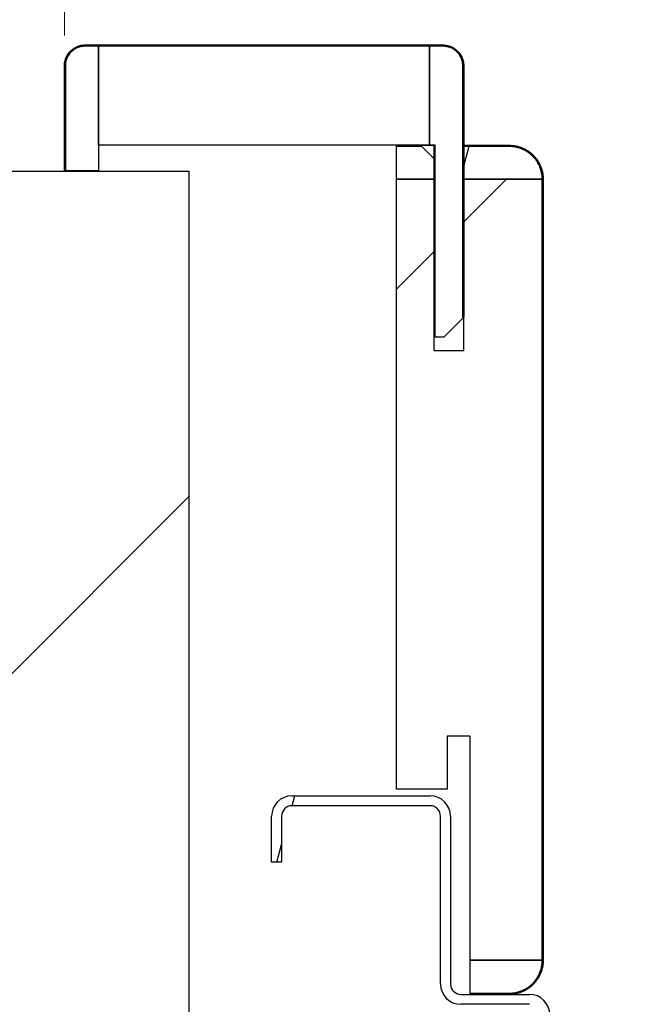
# Model space of a CAD drawing. Header units: millimetres. Extents: x -8500 to 4200, y 0 to 5940.
# Tile 272 of 290: x 286 to 380, y 2659 to 2808. Entities that reach past the tile are written whole.
import ezdxf

# ---------------------------------------------------------------- set-up
doc = ezdxf.new("R2010")
doc.units = ezdxf.units.MM
doc.layers.get('Defpoints').update_dxf_attribs({"color": 250})
doc.layers.add('1', color=250, linetype='Continuous')
doc.layers.add('152', color=250, linetype='Continuous')
doc.styles.add('Times New Roman', font='times.ttf')
doc.dimstyles.get("Standard").update_dxf_attribs({"dimtxt": 0.18, "dimasz": 0.18, "dimexe": 0.18, "dimexo": 0.0625, "dimgap": 0.09, "dimtad": 0, "dimtih": 1, "dimtoh": 1, "dimdec": 4, "dimzin": 0, "dimdsep": 46, "dimtxsty": 'Standard', "dimcen": 0.09, "dimadec": 0, "dimazin": 0, "dimtfac": 1, "dimtdec": 4, "dimtofl": 0, "dimtmove": 0, "dimatfit": 3, "dimfxl": 1, "dimtolj": 1, "dimtzin": 0, "dimarcsym": 0})

# ---------------------------------------------------------------- blocks, each defined once
blk = doc.blocks.new('*D19')
at = {"layer": '1', "linetype": 'Continuous', "lineweight": 13, "transparency": 16777216}
for p, q in [((292.56, 2805.69), (292.56, 2926.27)), ((1343.16, 2808.38), (1343.16, 2926.27))]:
    blk.add_line(p, q, dxfattribs=at)
at = {"layer": '1', "color": 0, "linetype": 'Continuous', "lineweight": 13, "transparency": 16777216}
blk.add_line((342.56, 2901.27), (1293.16, 2901.27), dxfattribs=at)
at = {"layer": '1', "color": 0, "linetype": 'Continuous', "lineweight": 70, "transparency": 16777216}
for points in [[(342.56, 2909.6), (342.56, 2892.94), (292.56, 2901.27)], [(1293.16, 2909.6), (1293.16, 2892.94), (1343.16, 2901.27)]]:
    blk.add_solid(points, dxfattribs=at)
at = {"layer": 'Defpoints', "color": 0, "linetype": 'Continuous', "lineweight": 70, "transparency": 16777216}
for p in [(1343.16, 2901.27), (1343.16, 2796.38), (292.56, 2793.69)]:
    blk.add_point(p, dxfattribs=at)
at = {"layer": '1', "linetype": 'Continuous', "lineweight": -3, "transparency": 16777216, "insert": (776.64, 2962.16), "char_height": 40, "attachment_point": 1, "style": 'Times New Roman'}
blk.add_mtext('\\A1;Sz2', dxfattribs=at)

msp = doc.modelspace()

# ---------------------------------------------------------------- hatches: boundary and pattern name
at = {"layer": '152', "linetype": 'Continuous', "lineweight": -3}
h = msp.add_hatch(dxfattribs=at)
h.set_pattern_fill('ANSI31', color=256, scale=30, angle=89.954, style=0)
edge = h.paths.add_edge_path(flags=0)
edge.add_line((352.71, 2763.12), (352.71, 2801.12))
edge.add_line((352.86, 2801.12), (352.86, 2763.12))
edge = h.paths.add_edge_path(flags=0)
edge.add_spline(control_points=[(352.71, 2801.12), (352.71, 2801.22), (352.71, 2801.32), (352.69, 2801.51), (352.66, 2801.71), (352.61, 2801.9), (352.58, 2802.02), (352.57, 2802.04), (352.55, 2802.09), (352.55, 2802.11), (352.52, 2802.18), (352.5, 2802.22), (352.45, 2802.36), (352.36, 2802.54), (352.26, 2802.71), (352.18, 2802.83), (352.14, 2802.89), (352.1, 2802.95), (352.06, 2802.99), (352.05, 2803.01), (351.97, 2803.1), (351.84, 2803.25), (351.62, 2803.44), (351.46, 2803.56), (351.36, 2803.63), (351.34, 2803.64), (351.3, 2803.67), (351.28, 2803.68), (351.22, 2803.72), (351.17, 2803.74), (351.04, 2803.81), (350.87, 2803.9), (350.68, 2803.96), (350.54, 2804.01), (350.49, 2804.02), (350.4, 2804.04), (350.35, 2804.05), (350.2, 2804.08), (350.01, 2804.11), (349.81, 2804.12), (349.71, 2804.12)], knot_values=[0, 0, 0, 0, 0.0625, 0.0625, 0.125, 0.1875, 0.1875, 0.203125, 0.203125, 0.21875, 0.21875, 0.25, 0.25, 0.3125, 0.375, 0.375, 0.40625, 0.421875, 0.421875, 0.4375, 0.4375, 0.5, 0.5625, 0.625, 0.625, 0.640625, 0.640625, 0.65625, 0.65625, 0.6875, 0.6875, 0.75, 0.8125, 0.8125, 0.84375, 0.84375, 0.875, 0.875, 0.9375, 1, 1, 1, 1], degree=3, periodic=0)
edge.add_spline(control_points=[(349.71, 2804.27), (349.82, 2804.27), (350.02, 2804.26), (350.23, 2804.23), (350.38, 2804.2), (350.43, 2804.19), (350.53, 2804.16), (350.58, 2804.15), (350.73, 2804.11), (350.92, 2804.04), (351.11, 2803.95), (351.25, 2803.88), (351.29, 2803.85), (351.36, 2803.81), (351.38, 2803.8), (351.42, 2803.77), (351.44, 2803.75), (351.55, 2803.68), (351.72, 2803.56), (351.95, 2803.35), (352.08, 2803.2), (352.17, 2803.1), (352.18, 2803.08), (352.21, 2803.04), (352.26, 2802.98), (352.31, 2802.91), (352.39, 2802.78), (352.5, 2802.61), (352.58, 2802.42), (352.64, 2802.28), (352.66, 2802.23), (352.69, 2802.16), (352.7, 2802.13), (352.71, 2802.08), (352.72, 2802.06), (352.76, 2801.94), (352.81, 2801.74), (352.84, 2801.53), (352.86, 2801.33), (352.86, 2801.23), (352.86, 2801.12)], knot_values=[0, 0, 0, 0, 0.0625, 0.125, 0.125, 0.15625, 0.15625, 0.1875, 0.1875, 0.25, 0.3125, 0.3125, 0.34375, 0.34375, 0.359375, 0.359375, 0.375, 0.375, 0.4375, 0.5, 0.5625, 0.5625, 0.578125, 0.578125, 0.59375, 0.625, 0.625, 0.6875, 0.75, 0.75, 0.78125, 0.78125, 0.796875, 0.796875, 0.8125, 0.8125, 0.875, 0.9375, 0.9375, 1, 1, 1, 1], degree=3, periodic=0)
edge = h.paths.add_edge_path(flags=0)
edge.add_line((349.71, 2804.12), (295.71, 2804.12))
edge.add_line((295.71, 2804.27), (349.71, 2804.27))
edge = h.paths.add_edge_path(flags=0)
edge.add_spline(control_points=[(292.56, 2801.12), (292.56, 2801.23), (292.57, 2801.43), (292.6, 2801.64), (292.63, 2801.79), (292.65, 2801.84), (292.67, 2801.94), (292.69, 2801.99), (292.73, 2802.14), (292.8, 2802.33), (292.89, 2802.52), (292.96, 2802.65), (292.99, 2802.7), (293.03, 2802.77), (293.04, 2802.79), (293.07, 2802.83), (293.08, 2802.85), (293.15, 2802.96), (293.28, 2803.13), (293.48, 2803.35), (293.64, 2803.49), (293.74, 2803.57), (293.76, 2803.59), (293.8, 2803.62), (293.86, 2803.67), (293.92, 2803.71), (294.05, 2803.8), (294.23, 2803.91), (294.41, 2803.99), (294.56, 2804.05), (294.6, 2804.07), (294.68, 2804.1), (294.7, 2804.11), (294.75, 2804.12), (294.78, 2804.13), (294.9, 2804.17), (295.1, 2804.22), (295.3, 2804.25), (295.51, 2804.27), (295.61, 2804.27), (295.71, 2804.27)], knot_values=[0, 0, 0, 0, 0.0625, 0.125, 0.125, 0.15625, 0.15625, 0.1875, 0.1875, 0.25, 0.3125, 0.3125, 0.34375, 0.34375, 0.359375, 0.359375, 0.375, 0.375, 0.4375, 0.5, 0.5625, 0.5625, 0.578125, 0.578125, 0.59375, 0.625, 0.625, 0.6875, 0.75, 0.75, 0.78125, 0.78125, 0.796875, 0.796875, 0.8125, 0.8125, 0.875, 0.9375, 0.9375, 1, 1, 1, 1], degree=3, periodic=0)
edge.add_spline(control_points=[(295.71, 2804.12), (295.61, 2804.12), (295.52, 2804.12), (295.32, 2804.1), (295.13, 2804.07), (294.94, 2804.02), (294.82, 2803.99), (294.8, 2803.98), (294.75, 2803.96), (294.73, 2803.96), (294.66, 2803.93), (294.61, 2803.91), (294.47, 2803.86), (294.3, 2803.77), (294.13, 2803.67), (294.01, 2803.59), (293.95, 2803.55), (293.89, 2803.5), (293.85, 2803.47), (293.83, 2803.46), (293.74, 2803.38), (293.59, 2803.25), (293.39, 2803.03), (293.28, 2802.87), (293.21, 2802.77), (293.19, 2802.75), (293.17, 2802.71), (293.15, 2802.69), (293.12, 2802.62), (293.09, 2802.58), (293.02, 2802.45), (292.94, 2802.27), (292.87, 2802.09), (292.83, 2801.95), (292.82, 2801.9), (292.79, 2801.81), (292.78, 2801.76), (292.75, 2801.61), (292.72, 2801.42), (292.71, 2801.22), (292.71, 2801.12)], knot_values=[0, 0, 0, 0, 0.0625, 0.0625, 0.125, 0.1875, 0.1875, 0.203125, 0.203125, 0.21875, 0.21875, 0.25, 0.25, 0.3125, 0.375, 0.375, 0.40625, 0.421875, 0.421875, 0.4375, 0.4375, 0.5, 0.5625, 0.625, 0.625, 0.640625, 0.640625, 0.65625, 0.65625, 0.6875, 0.6875, 0.75, 0.8125, 0.8125, 0.84375, 0.84375, 0.875, 0.875, 0.9375, 1, 1, 1, 1], degree=3, periodic=0)
edge = h.paths.add_edge_path(flags=0)
edge.add_line((292.56, 2785.27), (292.56, 2801.12))
edge.add_line((292.71, 2801.12), (292.71, 2785.27))
h = msp.add_hatch(dxfattribs=at)
h.set_pattern_fill('ANSI31', color=256, scale=30, angle=59.97, style=0)
edge = h.paths.add_edge_path(flags=0)
edge.add_line((364.71, 2665.97), (364.71, 2783.97))
edge.add_line((364.86, 2783.97), (364.86, 2665.97))
edge = h.paths.add_edge_path(flags=0)
edge.add_line((359.71, 2660.82), (353.86, 2660.82))
edge.add_line((353.86, 2660.97), (359.71, 2660.97))
edge = h.paths.add_edge_path(flags=0)
edge.add_spline(control_points=[(359.71, 2660.97), (359.88, 2660.97), (360.21, 2660.99), (360.53, 2661.04), (360.77, 2661.09), (360.85, 2661.1), (361.01, 2661.14), (361.09, 2661.17), (361.33, 2661.24), (361.63, 2661.35), (361.93, 2661.49), (362.15, 2661.6), (362.22, 2661.64), (362.32, 2661.71), (362.36, 2661.73), (362.43, 2661.77), (362.46, 2661.79), (362.63, 2661.91), (362.89, 2662.1), (363.14, 2662.32), (363.37, 2662.55), (363.48, 2662.67), (363.61, 2662.83), (363.63, 2662.87), (363.68, 2662.93), (363.71, 2662.96), (363.78, 2663.06), (363.83, 2663.13), (363.96, 2663.33), (364.13, 2663.61), (364.27, 2663.91), (364.36, 2664.13), (364.39, 2664.21), (364.44, 2664.33), (364.45, 2664.37), (364.47, 2664.44), (364.49, 2664.48), (364.55, 2664.68), (364.63, 2665), (364.67, 2665.32), (364.71, 2665.64), (364.71, 2665.81), (364.71, 2665.97)], knot_values=[0, 0, 0, 0, 0.0625, 0.125, 0.125, 0.15625, 0.15625, 0.1875, 0.1875, 0.25, 0.3125, 0.3125, 0.34375, 0.34375, 0.359375, 0.359375, 0.375, 0.375, 0.4375, 0.5, 0.5, 0.5625, 0.5625, 0.578125, 0.578125, 0.59375, 0.59375, 0.625, 0.625, 0.6875, 0.75, 0.75, 0.78125, 0.78125, 0.796875, 0.796875, 0.8125, 0.8125, 0.875, 0.9375, 0.9375, 1, 1, 1, 1], degree=3, periodic=0)
edge.add_spline(control_points=[(364.86, 2665.97), (364.86, 2665.8), (364.86, 2665.63), (364.82, 2665.3), (364.77, 2664.97), (364.69, 2664.64), (364.63, 2664.44), (364.62, 2664.4), (364.59, 2664.32), (364.58, 2664.28), (364.53, 2664.16), (364.5, 2664.08), (364.41, 2663.85), (364.26, 2663.54), (364.09, 2663.25), (363.95, 2663.04), (363.9, 2662.98), (363.83, 2662.87), (363.8, 2662.84), (363.75, 2662.77), (363.72, 2662.74), (363.59, 2662.58), (363.48, 2662.45), (363.24, 2662.21), (362.99, 2661.99), (362.72, 2661.79), (362.54, 2661.67), (362.51, 2661.65), (362.44, 2661.6), (362.4, 2661.58), (362.29, 2661.51), (362.22, 2661.47), (362, 2661.35), (361.69, 2661.21), (361.38, 2661.09), (361.13, 2661.02), (361.05, 2661), (360.89, 2660.96), (360.81, 2660.94), (360.56, 2660.89), (360.22, 2660.84), (359.88, 2660.82), (359.71, 2660.82)], knot_values=[0, 0, 0, 0, 0.0625, 0.0625, 0.125, 0.1875, 0.1875, 0.203125, 0.203125, 0.21875, 0.21875, 0.25, 0.25, 0.3125, 0.375, 0.375, 0.40625, 0.40625, 0.421875, 0.421875, 0.4375, 0.4375, 0.5, 0.5, 0.5625, 0.625, 0.625, 0.640625, 0.640625, 0.65625, 0.65625, 0.6875, 0.6875, 0.75, 0.8125, 0.8125, 0.84375, 0.84375, 0.875, 0.875, 0.9375, 1, 1, 1, 1], degree=3, periodic=0)
edge = h.paths.add_edge_path(flags=0)
edge.add_spline(control_points=[(364.71, 2783.97), (364.71, 2784.14), (364.7, 2784.47), (364.65, 2784.79), (364.6, 2785.03), (364.58, 2785.11), (364.54, 2785.27), (364.52, 2785.35), (364.45, 2785.59), (364.34, 2785.89), (364.2, 2786.19), (364.08, 2786.4), (364.04, 2786.47), (363.98, 2786.58), (363.96, 2786.62), (363.91, 2786.69), (363.89, 2786.72), (363.78, 2786.89), (363.58, 2787.15), (363.36, 2787.39), (363.13, 2787.62), (363.01, 2787.73), (362.85, 2787.86), (362.82, 2787.89), (362.76, 2787.94), (362.72, 2787.97), (362.62, 2788.04), (362.56, 2788.09), (362.35, 2788.22), (362.07, 2788.39), (361.78, 2788.53), (361.55, 2788.62), (361.47, 2788.65), (361.36, 2788.69), (361.32, 2788.71), (361.24, 2788.73), (361.2, 2788.75), (361.01, 2788.81), (360.69, 2788.88), (360.37, 2788.93), (360.04, 2788.96), (359.88, 2788.97), (359.71, 2788.97)], knot_values=[0, 0, 0, 0, 0.0625, 0.125, 0.125, 0.15625, 0.15625, 0.1875, 0.1875, 0.25, 0.3125, 0.3125, 0.34375, 0.34375, 0.359375, 0.359375, 0.375, 0.375, 0.4375, 0.5, 0.5, 0.5625, 0.5625, 0.578125, 0.578125, 0.59375, 0.59375, 0.625, 0.625, 0.6875, 0.75, 0.75, 0.78125, 0.78125, 0.796875, 0.796875, 0.8125, 0.8125, 0.875, 0.9375, 0.9375, 1, 1, 1, 1], degree=3, periodic=0)
edge.add_spline(control_points=[(359.71, 2789.12), (359.88, 2789.12), (360.05, 2789.11), (360.39, 2789.08), (360.72, 2789.03), (361.04, 2788.95), (361.25, 2788.89), (361.29, 2788.88), (361.37, 2788.85), (361.41, 2788.84), (361.53, 2788.79), (361.61, 2788.76), (361.84, 2788.67), (362.14, 2788.52), (362.43, 2788.35), (362.64, 2788.21), (362.71, 2788.16), (362.81, 2788.09), (362.85, 2788.06), (362.91, 2788.01), (362.95, 2787.98), (363.11, 2787.85), (363.24, 2787.73), (363.47, 2787.5), (363.7, 2787.25), (363.9, 2786.98), (364.02, 2786.8), (364.04, 2786.77), (364.09, 2786.7), (364.11, 2786.66), (364.17, 2786.55), (364.21, 2786.48), (364.33, 2786.25), (364.48, 2785.95), (364.59, 2785.63), (364.66, 2785.39), (364.69, 2785.31), (364.73, 2785.15), (364.75, 2785.06), (364.8, 2784.81), (364.85, 2784.48), (364.86, 2784.14), (364.86, 2783.97)], knot_values=[0, 0, 0, 0, 0.0625, 0.0625, 0.125, 0.1875, 0.1875, 0.203125, 0.203125, 0.21875, 0.21875, 0.25, 0.25, 0.3125, 0.375, 0.375, 0.40625, 0.40625, 0.421875, 0.421875, 0.4375, 0.4375, 0.5, 0.5, 0.5625, 0.625, 0.625, 0.640625, 0.640625, 0.65625, 0.65625, 0.6875, 0.6875, 0.75, 0.8125, 0.8125, 0.84375, 0.84375, 0.875, 0.875, 0.9375, 1, 1, 1, 1], degree=3, periodic=0)
edge = h.paths.add_edge_path(flags=0)
edge.add_line((359.71, 2788.97), (352.86, 2788.97))
edge.add_line((352.86, 2789.12), (359.71, 2789.12))
h = msp.add_hatch(dxfattribs=at)
h.set_pattern_fill('ANSI31', color=256, scale=30, angle=29.985, style=0)
edge = h.paths.add_edge_path(flags=0)
edge.add_line((352.86, 2783.97), (352.86, 2788.97))
edge.add_line((352.86, 2788.97), (359.71, 2788.97))
edge.add_spline(control_points=[(359.71, 2788.97), (359.88, 2788.97), (360.21, 2788.96), (360.53, 2788.91), (360.77, 2788.86), (360.85, 2788.84), (361.01, 2788.8), (361.09, 2788.78), (361.33, 2788.71), (361.63, 2788.6), (361.93, 2788.46), (362.15, 2788.34), (362.22, 2788.3), (362.32, 2788.24), (362.36, 2788.22), (362.43, 2788.17), (362.46, 2788.15), (362.63, 2788.04), (362.89, 2787.84), (363.14, 2787.62), (363.37, 2787.39), (363.48, 2787.27), (363.61, 2787.11), (363.63, 2787.08), (363.68, 2787.01), (363.71, 2786.98), (363.78, 2786.88), (363.83, 2786.81), (363.96, 2786.61), (364.13, 2786.33), (364.27, 2786.04), (364.36, 2785.81), (364.39, 2785.73), (364.44, 2785.62), (364.45, 2785.58), (364.47, 2785.5), (364.49, 2785.46), (364.55, 2785.26), (364.63, 2784.95), (364.67, 2784.63), (364.71, 2784.3), (364.71, 2784.14), (364.71, 2783.97)], knot_values=[0, 0, 0, 0, 0.0625, 0.125, 0.125, 0.15625, 0.15625, 0.1875, 0.1875, 0.25, 0.3125, 0.3125, 0.34375, 0.34375, 0.359375, 0.359375, 0.375, 0.375, 0.4375, 0.5, 0.5, 0.5625, 0.5625, 0.578125, 0.578125, 0.59375, 0.59375, 0.625, 0.625, 0.6875, 0.75, 0.75, 0.78125, 0.78125, 0.796875, 0.796875, 0.8125, 0.8125, 0.875, 0.9375, 0.9375, 1, 1, 1, 1], degree=3, periodic=0)
edge.add_line((364.71, 2783.97), (352.86, 2783.97))
h = msp.add_hatch(dxfattribs=at)
h.set_pattern_fill('ANSI31', color=256, scale=30, angle=-2e-14, style=0)
h.paths.add_polyline_path([(161.36, 2596.82), (161.36, 2785.22), (311.36, 2785.22), (311.36, 2596.82)], flags=0)
h.paths.add_polyline_path([(1324.36, 2596.82), (1324.36, 2785.22), (1474.36, 2785.22), (1474.36, 2596.82)], flags=0)
h = msp.add_hatch(dxfattribs=at)
h.set_pattern_fill('ANSI31', color=256, scale=30, angle=-2e-14, style=0)
h.paths.add_polyline_path([(342.71, 2691.82), (342.71, 2783.97), (348.36, 2783.97), (348.36, 2758.12), (352.86, 2758.12), (352.86, 2783.97), (364.71, 2783.97), (364.71, 2665.97), (353.86, 2665.97), (353.86, 2699.82), (350.36, 2699.82), (350.36, 2691.82)], flags=0)
h = msp.add_hatch(dxfattribs=at)
h.set_pattern_fill('ANSI31', color=256, scale=30, angle=29.985, style=0)
edge = h.paths.add_edge_path(flags=0)
edge.add_line((297.36, 2596.82), (297.36, 2584.9))
edge.add_arc((298.94, 2584.9), 1.58, 180, 270)
edge.add_line((298.94, 2583.32), (347.78, 2583.32))
edge.add_arc((347.78, 2584.9), 1.58, 270, 360)
edge.add_line((349.36, 2584.9), (349.36, 2625.24))
edge.add_arc((352.44, 2625.24), 3.08, 90, 180, ccw=False)
edge.add_line((352.44, 2628.32), (360.4, 2628.32))
edge.add_arc((360.4, 2625.24), 3.08, -5, 90, ccw=False)
edge.add_line((363.46, 2624.97), (362.87, 2618.14))
edge.add_arc((363.61, 2618.07), 0.75, 175, 360)
edge.add_line((364.36, 2618.07), (364.36, 2657.74))
edge.add_arc((362.78, 2657.74), 1.58, 360, 450)
edge.add_line((362.78, 2659.32), (352.44, 2659.32))
edge.add_arc((352.44, 2662.4), 3.08, 180, 270, ccw=False)
edge.add_line((349.36, 2662.4), (349.36, 2687.74))
edge.add_arc((347.78, 2687.74), 1.58, 0, 90)
edge.add_line((347.78, 2689.32), (326.94, 2689.32))
edge.add_arc((326.94, 2687.74), 1.58, 90, 180)
edge.add_line((325.36, 2687.74), (325.36, 2680.82))
edge.add_line((325.36, 2680.82), (323.86, 2680.82))
edge.add_line((323.86, 2680.82), (323.86, 2687.74))
edge.add_arc((326.94, 2687.74), 3.08, 90, 180, ccw=False)
edge.add_line((326.94, 2690.82), (347.78, 2690.82))
edge.add_arc((347.78, 2687.74), 3.08, 0, 90, ccw=False)
edge.add_line((350.86, 2687.74), (350.86, 2662.4))
edge.add_arc((352.44, 2662.4), 1.58, 180, 270)
edge.add_line((352.44, 2660.82), (362.78, 2660.82))
edge.add_arc((362.78, 2657.74), 3.08, 0, 90, ccw=False)
edge.add_line((365.86, 2657.74), (365.86, 2618.07))
edge.add_arc((363.61, 2618.07), 2.25, 175, 360, ccw=False)
edge.add_line((361.37, 2618.27), (361.97, 2625.1))
edge.add_arc((360.4, 2625.24), 1.58, 355, 450)
edge.add_line((360.4, 2626.82), (352.44, 2626.82))
edge.add_arc((352.44, 2625.24), 1.58, 90, 180)
edge.add_line((350.86, 2625.24), (350.86, 2584.9))
edge.add_arc((347.78, 2584.9), 3.08, 270, 360, ccw=False)
edge.add_line((347.78, 2581.82), (298.94, 2581.82))
edge.add_arc((298.94, 2584.9), 3.08, 180, 270, ccw=False)
edge.add_line((295.86, 2584.9), (295.86, 2596.82))
edge.add_line((295.86, 2596.82), (297.36, 2596.82))
h = msp.add_hatch(dxfattribs=at)
h.set_pattern_fill('ANSI31', color=256, scale=30, angle=89.954, style=0)
edge = h.paths.add_edge_path(flags=0)
edge.add_line((297.36, 2596.82), (297.36, 2584.9))
edge.add_arc((298.94, 2584.9), 1.58, 180, 270)
edge.add_line((298.94, 2583.32), (347.78, 2583.32))
edge.add_arc((347.78, 2584.9), 1.58, 270, 360)
edge.add_line((349.36, 2584.9), (349.36, 2625.24))
edge.add_arc((352.44, 2625.24), 3.08, 90, 180, ccw=False)
edge.add_line((352.44, 2628.32), (360.4, 2628.32))
edge.add_arc((360.4, 2625.24), 3.08, -5, 90, ccw=False)
edge.add_line((363.46, 2624.97), (362.87, 2618.14))
edge.add_arc((363.61, 2618.07), 0.75, 175, 360)
edge.add_line((364.36, 2618.07), (364.36, 2657.74))
edge.add_arc((362.78, 2657.74), 1.58, 360, 450)
edge.add_line((362.78, 2659.32), (352.44, 2659.32))
edge.add_arc((352.44, 2662.4), 3.08, 180, 270, ccw=False)
edge.add_line((349.36, 2662.4), (349.36, 2687.74))
edge.add_arc((347.78, 2687.74), 1.58, 0, 90)
edge.add_line((347.78, 2689.32), (326.94, 2689.32))
edge.add_arc((326.94, 2687.74), 1.58, 90, 180)
edge.add_line((325.36, 2687.74), (325.36, 2680.82))
edge.add_line((325.36, 2680.82), (323.86, 2680.82))
edge.add_line((323.86, 2680.82), (323.86, 2687.74))
edge.add_arc((326.94, 2687.74), 3.08, 90, 180, ccw=False)
edge.add_line((326.94, 2690.82), (347.78, 2690.82))
edge.add_arc((347.78, 2687.74), 3.08, 0, 90, ccw=False)
edge.add_line((350.86, 2687.74), (350.86, 2662.4))
edge.add_arc((352.44, 2662.4), 1.58, 180, 270)
edge.add_line((352.44, 2660.82), (362.78, 2660.82))
edge.add_arc((362.78, 2657.74), 3.08, 0, 90, ccw=False)
edge.add_line((365.86, 2657.74), (365.86, 2618.07))
edge.add_arc((363.61, 2618.07), 2.25, 175, 360, ccw=False)
edge.add_line((361.37, 2618.27), (361.97, 2625.1))
edge.add_arc((360.4, 2625.24), 1.58, 355, 450)
edge.add_line((360.4, 2626.82), (352.44, 2626.82))
edge.add_arc((352.44, 2625.24), 1.58, 90, 180)
edge.add_line((350.86, 2625.24), (350.86, 2584.9))
edge.add_arc((347.78, 2584.9), 3.08, 270, 360, ccw=False)
edge.add_line((347.78, 2581.82), (298.94, 2581.82))
edge.add_arc((298.94, 2584.9), 3.08, 180, 270, ccw=False)
edge.add_line((295.86, 2584.9), (295.86, 2596.82))
edge.add_line((295.86, 2596.82), (297.36, 2596.82))

# ---------------------------------------------------------------- linework, layer by layer
for p, q in [((295.71, 2804.27), (349.71, 2804.27)), ((349.71, 2804.12), (295.71, 2804.12)), ((295.71, 2804.12), (297.71, 2804.12)), ((297.71, 2804.12), (297.71, 2785.27)), ((297.71, 2789.12), (297.71, 2804.12)), ((297.71, 2804.12), (347.71, 2804.12)), ((347.71, 2804.12), (347.71, 2789.12)), ((347.71, 2804.12), (349.71, 2804.12)), ((347.71, 2789.12), (347.71, 2804.12)), ((292.56, 2785.27), (292.56, 2801.12)), ((292.71, 2801.12), (292.71, 2785.27)), ((292.71, 2785.27), (292.71, 2801.12)), ((352.71, 2763.12), (352.71, 2801.12)), ((352.71, 2801.12), (352.71, 2762.97)), ((352.86, 2801.12), (352.86, 2763.12)), ((347.71, 2789.12), (297.71, 2789.12)), ((342.71, 2788.97), (346.51, 2788.97)), ((342.71, 2783.97), (342.71, 2788.97)), ((344.71, 2789.12), (346.36, 2789.12)), ((344.71, 2788.97), (344.71, 2789.12)), ((346.51, 2788.97), (344.71, 2788.97)), ((346.36, 2789.12), (348.36, 2789.12)), ((348.36, 2787.12), (346.36, 2789.12)), ((346.36, 2789.12), (346.51, 2788.97)), ((346.51, 2788.97), (348.36, 2787.12)), ((348.56, 2789.12), (347.71, 2789.12)), ((348.36, 2789.12), (348.36, 2787.12)), ((348.56, 2760.12), (348.56, 2789.12)), ((352.86, 2788.97), (352.86, 2789.12)), ((352.86, 2789.12), (359.71, 2789.12)), ((352.86, 2783.97), (352.86, 2788.97)), ((352.86, 2788.97), (359.71, 2788.97)), ((359.71, 2788.97), (352.86, 2788.97)), ((348.36, 2787.12), (348.36, 2783.97)), ((161.36, 2785.22), (311.36, 2785.22)), ((292.71, 2785.27), (292.56, 2785.27)), ((297.71, 2785.27), (292.71, 2785.27)), ((311.36, 2785.22), (311.36, 2596.82)), ((342.71, 2691.82), (342.71, 2783.97)), ((342.71, 2783.97), (348.36, 2783.97)), ((348.36, 2783.97), (342.71, 2783.97)), ((348.36, 2783.97), (348.36, 2758.12)), ((352.86, 2758.12), (352.86, 2783.97)), ((352.86, 2783.97), (364.71, 2783.97)), ((364.71, 2783.97), (352.86, 2783.97)), ((364.71, 2665.97), (364.71, 2783.97)), ((364.71, 2783.97), (364.71, 2665.97)), ((364.86, 2783.97), (364.86, 2665.97)), ((352.71, 2762.97), (349.86, 2760.12)), ((352.86, 2763.12), (352.71, 2763.12)), ((349.86, 2760.12), (348.56, 2760.12)), ((348.36, 2758.12), (352.86, 2758.12)), ((353.86, 2699.82), (350.36, 2699.82)), ((350.36, 2699.82), (350.36, 2691.82)), ((353.86, 2665.97), (353.86, 2699.82)), ((350.36, 2691.82), (342.71, 2691.82)), ((326.94, 2690.82), (347.78, 2690.82)), ((326.94, 2690.82), (347.78, 2690.82)), ((347.78, 2689.32), (326.94, 2689.32)), ((347.78, 2689.32), (326.94, 2689.32)), ((323.86, 2680.82), (323.86, 2687.74)), ((323.86, 2680.82), (323.86, 2687.74)), ((325.36, 2687.74), (325.36, 2680.82)), ((325.36, 2687.74), (325.36, 2680.82)), ((349.36, 2662.4), (349.36, 2687.74)), ((349.36, 2662.4), (349.36, 2687.74)), ((350.86, 2687.74), (350.86, 2662.4)), ((350.86, 2687.74), (350.86, 2662.4)), ((325.36, 2680.82), (323.86, 2680.82)), ((325.36, 2680.82), (323.86, 2680.82)), ((364.71, 2665.97), (353.86, 2665.97)), ((353.86, 2660.97), (353.86, 2665.97)), ((353.86, 2665.97), (364.71, 2665.97)), ((352.44, 2660.82), (362.78, 2660.82)), ((352.44, 2660.82), (362.78, 2660.82)), ((353.86, 2660.97), (359.71, 2660.97)), ((353.86, 2660.82), (353.86, 2660.97)), ((359.71, 2660.97), (353.86, 2660.97)), ((359.71, 2660.82), (353.86, 2660.82)), ((362.78, 2659.32), (352.44, 2659.32)), ((362.78, 2659.32), (352.44, 2659.32))]:
    msp.add_line(p, q, dxfattribs=at)
for centre, radius, start, end in [((326.94, 2687.74), 3.08, 90, 180), ((326.94, 2687.74), 3.08, 90, 180), ((347.78, 2687.74), 3.08, 0, 90), ((347.78, 2687.74), 3.08, 0, 90), ((326.94, 2687.74), 1.58, 90, 180), ((326.94, 2687.74), 1.58, 90, 180), ((347.78, 2687.74), 1.58, 0, 90), ((347.78, 2687.74), 1.58, 0, 90), ((352.44, 2662.4), 3.08, 180, 270), ((352.44, 2662.4), 3.08, 180, 270), ((352.44, 2662.4), 1.58, 180, 270), ((352.44, 2662.4), 1.58, 180, 270), ((362.78, 2657.74), 3.08, 360, 90), ((362.78, 2657.74), 3.08, 360, 90)]:
    msp.add_arc(centre, radius, start, end, dxfattribs=at)
for points, knots in [([(292.56, 2801.12), (292.56, 2801.23), (292.57, 2801.43), (292.6, 2801.64), (292.63, 2801.79), (292.65, 2801.84), (292.67, 2801.94), (292.69, 2801.99), (292.73, 2802.14), (292.8, 2802.33), (292.89, 2802.52), (292.96, 2802.65), (292.99, 2802.7), (293.03, 2802.77), (293.04, 2802.79), (293.07, 2802.83), (293.08, 2802.85), (293.15, 2802.96), (293.28, 2803.13), (293.48, 2803.35), (293.64, 2803.49), (293.74, 2803.57), (293.76, 2803.59), (293.8, 2803.62), (293.86, 2803.67), (293.92, 2803.71), (294.05, 2803.8), (294.23, 2803.91), (294.41, 2803.99), (294.56, 2804.05), (294.6, 2804.07), (294.68, 2804.1), (294.7, 2804.11), (294.75, 2804.12), (294.78, 2804.13), (294.9, 2804.17), (295.1, 2804.22), (295.3, 2804.25), (295.51, 2804.27), (295.61, 2804.27), (295.71, 2804.27)], [0, 0, 0, 0, 0.0625, 0.125, 0.125, 0.15625, 0.15625, 0.1875, 0.1875, 0.25, 0.3125, 0.3125, 0.34375, 0.34375, 0.359375, 0.359375, 0.375, 0.375, 0.4375, 0.5, 0.5625, 0.5625, 0.578125, 0.578125, 0.59375, 0.625, 0.625, 0.6875, 0.75, 0.75, 0.78125, 0.78125, 0.796875, 0.796875, 0.8125, 0.8125, 0.875, 0.9375, 0.9375, 1, 1, 1, 1]), ([(349.71, 2804.27), (349.82, 2804.27), (350.02, 2804.26), (350.23, 2804.23), (350.38, 2804.2), (350.43, 2804.19), (350.53, 2804.16), (350.58, 2804.15), (350.73, 2804.11), (350.92, 2804.04), (351.11, 2803.95), (351.25, 2803.88), (351.29, 2803.85), (351.36, 2803.81), (351.38, 2803.8), (351.42, 2803.77), (351.44, 2803.75), (351.55, 2803.68), (351.72, 2803.56), (351.95, 2803.35), (352.08, 2803.2), (352.17, 2803.1), (352.18, 2803.08), (352.21, 2803.04), (352.26, 2802.98), (352.31, 2802.91), (352.39, 2802.78), (352.5, 2802.61), (352.58, 2802.42), (352.64, 2802.28), (352.66, 2802.23), (352.69, 2802.16), (352.7, 2802.13), (352.71, 2802.08), (352.72, 2802.06), (352.76, 2801.94), (352.81, 2801.74), (352.84, 2801.53), (352.86, 2801.33), (352.86, 2801.23), (352.86, 2801.12)], [0, 0, 0, 0, 0.0625, 0.125, 0.125, 0.15625, 0.15625, 0.1875, 0.1875, 0.25, 0.3125, 0.3125, 0.34375, 0.34375, 0.359375, 0.359375, 0.375, 0.375, 0.4375, 0.5, 0.5625, 0.5625, 0.578125, 0.578125, 0.59375, 0.625, 0.625, 0.6875, 0.75, 0.75, 0.78125, 0.78125, 0.796875, 0.796875, 0.8125, 0.8125, 0.875, 0.9375, 0.9375, 1, 1, 1, 1]), ([(295.71, 2804.12), (295.61, 2804.12), (295.52, 2804.12), (295.32, 2804.1), (295.13, 2804.07), (294.94, 2804.02), (294.82, 2803.99), (294.8, 2803.98), (294.75, 2803.96), (294.73, 2803.96), (294.66, 2803.93), (294.61, 2803.91), (294.47, 2803.86), (294.3, 2803.77), (294.13, 2803.67), (294.01, 2803.59), (293.95, 2803.55), (293.89, 2803.5), (293.85, 2803.47), (293.83, 2803.46), (293.74, 2803.38), (293.59, 2803.25), (293.39, 2803.03), (293.28, 2802.87), (293.21, 2802.77), (293.19, 2802.75), (293.17, 2802.71), (293.15, 2802.69), (293.12, 2802.62), (293.09, 2802.58), (293.02, 2802.45), (292.94, 2802.27), (292.87, 2802.09), (292.83, 2801.95), (292.82, 2801.9), (292.79, 2801.81), (292.78, 2801.76), (292.75, 2801.61), (292.72, 2801.42), (292.71, 2801.22), (292.71, 2801.12)], [0, 0, 0, 0, 0.0625, 0.0625, 0.125, 0.1875, 0.1875, 0.203125, 0.203125, 0.21875, 0.21875, 0.25, 0.25, 0.3125, 0.375, 0.375, 0.40625, 0.421875, 0.421875, 0.4375, 0.4375, 0.5, 0.5625, 0.625, 0.625, 0.640625, 0.640625, 0.65625, 0.65625, 0.6875, 0.6875, 0.75, 0.8125, 0.8125, 0.84375, 0.84375, 0.875, 0.875, 0.9375, 1, 1, 1, 1]), ([(292.71, 2801.12), (292.71, 2801.22), (292.72, 2801.42), (292.75, 2801.61), (292.78, 2801.76), (292.79, 2801.81), (292.82, 2801.9), (292.83, 2801.95), (292.87, 2802.09), (292.94, 2802.27), (293.02, 2802.45), (293.09, 2802.58), (293.12, 2802.62), (293.15, 2802.69), (293.17, 2802.71), (293.19, 2802.75), (293.21, 2802.77), (293.28, 2802.87), (293.39, 2803.03), (293.59, 2803.25), (293.74, 2803.38), (293.83, 2803.46), (293.85, 2803.47), (293.89, 2803.5), (293.95, 2803.55), (294.01, 2803.59), (294.13, 2803.67), (294.3, 2803.77), (294.47, 2803.86), (294.61, 2803.91), (294.66, 2803.93), (294.73, 2803.96), (294.75, 2803.96), (294.8, 2803.98), (294.82, 2803.99), (294.94, 2804.02), (295.13, 2804.07), (295.32, 2804.1), (295.52, 2804.12), (295.61, 2804.12), (295.71, 2804.12)], [0, 0, 0, 0, 0.0625, 0.125, 0.125, 0.15625, 0.15625, 0.1875, 0.1875, 0.25, 0.3125, 0.3125, 0.34375, 0.34375, 0.359375, 0.359375, 0.375, 0.375, 0.4375, 0.5, 0.5625, 0.5625, 0.578125, 0.578125, 0.59375, 0.625, 0.625, 0.6875, 0.75, 0.75, 0.78125, 0.78125, 0.796875, 0.796875, 0.8125, 0.8125, 0.875, 0.9375, 0.9375, 1, 1, 1, 1]), ([(352.71, 2801.12), (352.71, 2801.22), (352.71, 2801.32), (352.69, 2801.51), (352.66, 2801.71), (352.61, 2801.9), (352.58, 2802.02), (352.57, 2802.04), (352.55, 2802.09), (352.55, 2802.11), (352.52, 2802.18), (352.5, 2802.22), (352.45, 2802.36), (352.36, 2802.54), (352.26, 2802.71), (352.18, 2802.83), (352.14, 2802.89), (352.1, 2802.95), (352.06, 2802.99), (352.05, 2803.01), (351.97, 2803.1), (351.84, 2803.25), (351.62, 2803.44), (351.46, 2803.56), (351.36, 2803.63), (351.34, 2803.64), (351.3, 2803.67), (351.28, 2803.68), (351.22, 2803.72), (351.17, 2803.74), (351.04, 2803.81), (350.87, 2803.9), (350.68, 2803.96), (350.54, 2804.01), (350.49, 2804.02), (350.4, 2804.04), (350.35, 2804.05), (350.2, 2804.08), (350.01, 2804.11), (349.81, 2804.12), (349.71, 2804.12)], [0, 0, 0, 0, 0.0625, 0.0625, 0.125, 0.1875, 0.1875, 0.203125, 0.203125, 0.21875, 0.21875, 0.25, 0.25, 0.3125, 0.375, 0.375, 0.40625, 0.421875, 0.421875, 0.4375, 0.4375, 0.5, 0.5625, 0.625, 0.625, 0.640625, 0.640625, 0.65625, 0.65625, 0.6875, 0.6875, 0.75, 0.8125, 0.8125, 0.84375, 0.84375, 0.875, 0.875, 0.9375, 1, 1, 1, 1]), ([(349.71, 2804.12), (349.81, 2804.12), (350.01, 2804.11), (350.2, 2804.08), (350.35, 2804.05), (350.4, 2804.04), (350.49, 2804.02), (350.54, 2804.01), (350.68, 2803.96), (350.87, 2803.9), (351.04, 2803.81), (351.17, 2803.74), (351.22, 2803.72), (351.28, 2803.68), (351.3, 2803.67), (351.34, 2803.64), (351.36, 2803.63), (351.46, 2803.56), (351.62, 2803.44), (351.84, 2803.25), (351.97, 2803.1), (352.05, 2803.01), (352.06, 2802.99), (352.1, 2802.95), (352.14, 2802.89), (352.18, 2802.83), (352.26, 2802.71), (352.36, 2802.54), (352.45, 2802.36), (352.5, 2802.22), (352.52, 2802.18), (352.55, 2802.11), (352.55, 2802.09), (352.57, 2802.04), (352.58, 2802.02), (352.61, 2801.9), (352.66, 2801.71), (352.69, 2801.51), (352.71, 2801.32), (352.71, 2801.22), (352.71, 2801.12)], [0, 0, 0, 0, 0.0625, 0.125, 0.125, 0.15625, 0.15625, 0.1875, 0.1875, 0.25, 0.3125, 0.3125, 0.34375, 0.34375, 0.359375, 0.359375, 0.375, 0.375, 0.4375, 0.5, 0.5625, 0.5625, 0.578125, 0.578125, 0.59375, 0.625, 0.625, 0.6875, 0.75, 0.75, 0.78125, 0.78125, 0.796875, 0.796875, 0.8125, 0.8125, 0.875, 0.9375, 0.9375, 1, 1, 1, 1]), ([(359.71, 2789.12), (359.88, 2789.12), (360.05, 2789.11), (360.39, 2789.08), (360.72, 2789.03), (361.04, 2788.95), (361.25, 2788.89), (361.29, 2788.88), (361.37, 2788.85), (361.41, 2788.84), (361.53, 2788.79), (361.61, 2788.76), (361.84, 2788.67), (362.14, 2788.52), (362.43, 2788.35), (362.64, 2788.21), (362.71, 2788.16), (362.81, 2788.09), (362.85, 2788.06), (362.91, 2788.01), (362.95, 2787.98), (363.11, 2787.85), (363.24, 2787.73), (363.47, 2787.5), (363.7, 2787.25), (363.9, 2786.98), (364.02, 2786.8), (364.04, 2786.77), (364.09, 2786.7), (364.11, 2786.66), (364.17, 2786.55), (364.21, 2786.48), (364.33, 2786.25), (364.48, 2785.95), (364.59, 2785.63), (364.66, 2785.39), (364.69, 2785.31), (364.73, 2785.15), (364.75, 2785.06), (364.8, 2784.81), (364.85, 2784.48), (364.86, 2784.14), (364.86, 2783.97)], [0, 0, 0, 0, 0.0625, 0.0625, 0.125, 0.1875, 0.1875, 0.203125, 0.203125, 0.21875, 0.21875, 0.25, 0.25, 0.3125, 0.375, 0.375, 0.40625, 0.40625, 0.421875, 0.421875, 0.4375, 0.4375, 0.5, 0.5, 0.5625, 0.625, 0.625, 0.640625, 0.640625, 0.65625, 0.65625, 0.6875, 0.6875, 0.75, 0.8125, 0.8125, 0.84375, 0.84375, 0.875, 0.875, 0.9375, 1, 1, 1, 1]), ([(359.71, 2788.97), (359.88, 2788.97), (360.21, 2788.96), (360.53, 2788.91), (360.77, 2788.86), (360.85, 2788.84), (361.01, 2788.8), (361.09, 2788.78), (361.33, 2788.71), (361.63, 2788.6), (361.93, 2788.46), (362.15, 2788.34), (362.22, 2788.3), (362.32, 2788.24), (362.36, 2788.22), (362.43, 2788.17), (362.46, 2788.15), (362.63, 2788.04), (362.89, 2787.84), (363.14, 2787.62), (363.37, 2787.39), (363.48, 2787.27), (363.61, 2787.11), (363.63, 2787.08), (363.68, 2787.01), (363.71, 2786.98), (363.78, 2786.88), (363.83, 2786.81), (363.96, 2786.61), (364.13, 2786.33), (364.27, 2786.04), (364.36, 2785.81), (364.39, 2785.73), (364.44, 2785.62), (364.45, 2785.58), (364.47, 2785.5), (364.49, 2785.46), (364.55, 2785.26), (364.63, 2784.95), (364.67, 2784.63), (364.71, 2784.3), (364.71, 2784.14), (364.71, 2783.97)], [0, 0, 0, 0, 0.0625, 0.125, 0.125, 0.15625, 0.15625, 0.1875, 0.1875, 0.25, 0.3125, 0.3125, 0.34375, 0.34375, 0.359375, 0.359375, 0.375, 0.375, 0.4375, 0.5, 0.5, 0.5625, 0.5625, 0.578125, 0.578125, 0.59375, 0.59375, 0.625, 0.625, 0.6875, 0.75, 0.75, 0.78125, 0.78125, 0.796875, 0.796875, 0.8125, 0.8125, 0.875, 0.9375, 0.9375, 1, 1, 1, 1]), ([(364.71, 2783.97), (364.71, 2784.14), (364.7, 2784.47), (364.65, 2784.79), (364.6, 2785.03), (364.58, 2785.11), (364.54, 2785.27), (364.52, 2785.35), (364.45, 2785.59), (364.34, 2785.89), (364.2, 2786.19), (364.08, 2786.4), (364.04, 2786.47), (363.98, 2786.58), (363.96, 2786.62), (363.91, 2786.69), (363.89, 2786.72), (363.78, 2786.89), (363.58, 2787.15), (363.36, 2787.39), (363.13, 2787.62), (363.01, 2787.73), (362.85, 2787.86), (362.82, 2787.89), (362.76, 2787.94), (362.72, 2787.97), (362.62, 2788.04), (362.56, 2788.09), (362.35, 2788.22), (362.07, 2788.39), (361.78, 2788.53), (361.55, 2788.62), (361.47, 2788.65), (361.36, 2788.69), (361.32, 2788.71), (361.24, 2788.73), (361.2, 2788.75), (361.01, 2788.81), (360.69, 2788.88), (360.37, 2788.93), (360.04, 2788.96), (359.88, 2788.97), (359.71, 2788.97)], [0, 0, 0, 0, 0.0625, 0.125, 0.125, 0.15625, 0.15625, 0.1875, 0.1875, 0.25, 0.3125, 0.3125, 0.34375, 0.34375, 0.359375, 0.359375, 0.375, 0.375, 0.4375, 0.5, 0.5, 0.5625, 0.5625, 0.578125, 0.578125, 0.59375, 0.59375, 0.625, 0.625, 0.6875, 0.75, 0.75, 0.78125, 0.78125, 0.796875, 0.796875, 0.8125, 0.8125, 0.875, 0.9375, 0.9375, 1, 1, 1, 1]), ([(364.86, 2665.97), (364.86, 2665.8), (364.86, 2665.63), (364.82, 2665.3), (364.77, 2664.97), (364.69, 2664.64), (364.63, 2664.44), (364.62, 2664.4), (364.59, 2664.32), (364.58, 2664.28), (364.53, 2664.16), (364.5, 2664.08), (364.41, 2663.85), (364.26, 2663.54), (364.09, 2663.25), (363.95, 2663.04), (363.9, 2662.98), (363.83, 2662.87), (363.8, 2662.84), (363.75, 2662.77), (363.72, 2662.74), (363.59, 2662.58), (363.48, 2662.45), (363.24, 2662.21), (362.99, 2661.99), (362.72, 2661.79), (362.54, 2661.67), (362.51, 2661.65), (362.44, 2661.6), (362.4, 2661.58), (362.29, 2661.51), (362.22, 2661.47), (362, 2661.35), (361.69, 2661.21), (361.38, 2661.09), (361.13, 2661.02), (361.05, 2661), (360.89, 2660.96), (360.81, 2660.94), (360.56, 2660.89), (360.22, 2660.84), (359.88, 2660.82), (359.71, 2660.82)], [0, 0, 0, 0, 0.0625, 0.0625, 0.125, 0.1875, 0.1875, 0.203125, 0.203125, 0.21875, 0.21875, 0.25, 0.25, 0.3125, 0.375, 0.375, 0.40625, 0.40625, 0.421875, 0.421875, 0.4375, 0.4375, 0.5, 0.5, 0.5625, 0.625, 0.625, 0.640625, 0.640625, 0.65625, 0.65625, 0.6875, 0.6875, 0.75, 0.8125, 0.8125, 0.84375, 0.84375, 0.875, 0.875, 0.9375, 1, 1, 1, 1]), ([(359.71, 2660.97), (359.88, 2660.97), (360.21, 2660.99), (360.53, 2661.04), (360.77, 2661.09), (360.85, 2661.1), (361.01, 2661.14), (361.09, 2661.17), (361.33, 2661.24), (361.63, 2661.35), (361.93, 2661.49), (362.15, 2661.6), (362.22, 2661.64), (362.32, 2661.71), (362.36, 2661.73), (362.43, 2661.77), (362.46, 2661.79), (362.63, 2661.91), (362.89, 2662.1), (363.14, 2662.32), (363.37, 2662.55), (363.48, 2662.67), (363.61, 2662.83), (363.63, 2662.87), (363.68, 2662.93), (363.71, 2662.96), (363.78, 2663.06), (363.83, 2663.13), (363.96, 2663.33), (364.13, 2663.61), (364.27, 2663.91), (364.36, 2664.13), (364.39, 2664.21), (364.44, 2664.33), (364.45, 2664.37), (364.47, 2664.44), (364.49, 2664.48), (364.55, 2664.68), (364.63, 2665), (364.67, 2665.32), (364.71, 2665.64), (364.71, 2665.81), (364.71, 2665.97)], [0, 0, 0, 0, 0.0625, 0.125, 0.125, 0.15625, 0.15625, 0.1875, 0.1875, 0.25, 0.3125, 0.3125, 0.34375, 0.34375, 0.359375, 0.359375, 0.375, 0.375, 0.4375, 0.5, 0.5, 0.5625, 0.5625, 0.578125, 0.578125, 0.59375, 0.59375, 0.625, 0.625, 0.6875, 0.75, 0.75, 0.78125, 0.78125, 0.796875, 0.796875, 0.8125, 0.8125, 0.875, 0.9375, 0.9375, 1, 1, 1, 1]), ([(364.71, 2665.97), (364.71, 2665.81), (364.7, 2665.48), (364.65, 2665.15), (364.6, 2664.91), (364.58, 2664.83), (364.54, 2664.67), (364.52, 2664.59), (364.45, 2664.36), (364.34, 2664.05), (364.2, 2663.76), (364.08, 2663.54), (364.04, 2663.47), (363.98, 2663.36), (363.96, 2663.33), (363.91, 2663.26), (363.89, 2663.22), (363.78, 2663.05), (363.58, 2662.79), (363.36, 2662.55), (363.13, 2662.32), (363.01, 2662.21), (362.85, 2662.08), (362.82, 2662.05), (362.76, 2662), (362.72, 2661.98), (362.62, 2661.91), (362.56, 2661.86), (362.35, 2661.72), (362.07, 2661.55), (361.78, 2661.42), (361.55, 2661.32), (361.47, 2661.29), (361.36, 2661.25), (361.32, 2661.24), (361.24, 2661.21), (361.2, 2661.2), (361.01, 2661.14), (360.69, 2661.06), (360.37, 2661.01), (360.04, 2660.98), (359.88, 2660.97), (359.71, 2660.97)], [0, 0, 0, 0, 0.0625, 0.125, 0.125, 0.15625, 0.15625, 0.1875, 0.1875, 0.25, 0.3125, 0.3125, 0.34375, 0.34375, 0.359375, 0.359375, 0.375, 0.375, 0.4375, 0.5, 0.5, 0.5625, 0.5625, 0.578125, 0.578125, 0.59375, 0.59375, 0.625, 0.625, 0.6875, 0.75, 0.75, 0.78125, 0.78125, 0.796875, 0.796875, 0.8125, 0.8125, 0.875, 0.9375, 0.9375, 1, 1, 1, 1])]:
    msp.add_open_spline(points, degree=3, knots=knots, dxfattribs=at)

# ---------------------------------------------------------------- dimensions: what is measured, and where the dimension line sits
at = {"layer": '1', "linetype": 'Continuous', "lineweight": -3}
dim = msp.add_linear_dim(base=(1343.16, 2901.27), p1=(292.56, 2793.69), p2=(1343.16, 2796.38), angle=180, text='Sz2', dimstyle='Standard', override={"dimscale": 20, "dimtxt": 2, "dimasz": 2.5, "dimexe": 1.25, "dimexo": 0.6, "dimgap": 1, "dimtad": 1, "dimtih": 0, "dimtoh": 0, "dimdec": 1, "dimlfac": 1, "dimzin": 8, "dimdsep": 44, "dimlunit": 2, "dimpost": '', "dimtxsty": 'Times New Roman', "dimsah": 1, "dimse1": 0, "dimse2": 0, "dimsd1": 0, "dimsd2": 0, "dimclrd": 0, "dimclre": 256, "dimclrt": 256, "dimtol": 0, "dimtm": -0.1, "dimtfac": 1, "dimtdec": 2, "dimtofl": 1, "dimtmove": 0, "dimtzin": 8, "dimlwd": 13, "dimlwe": 13}, dxfattribs=at)
dim.commit()
dim.dimension.update_dxf_attribs({"geometry": '*D19', "text_midpoint": (817.86, 2901.27), "dimtype": 160})

doc.saveas('drawing.dxf')
